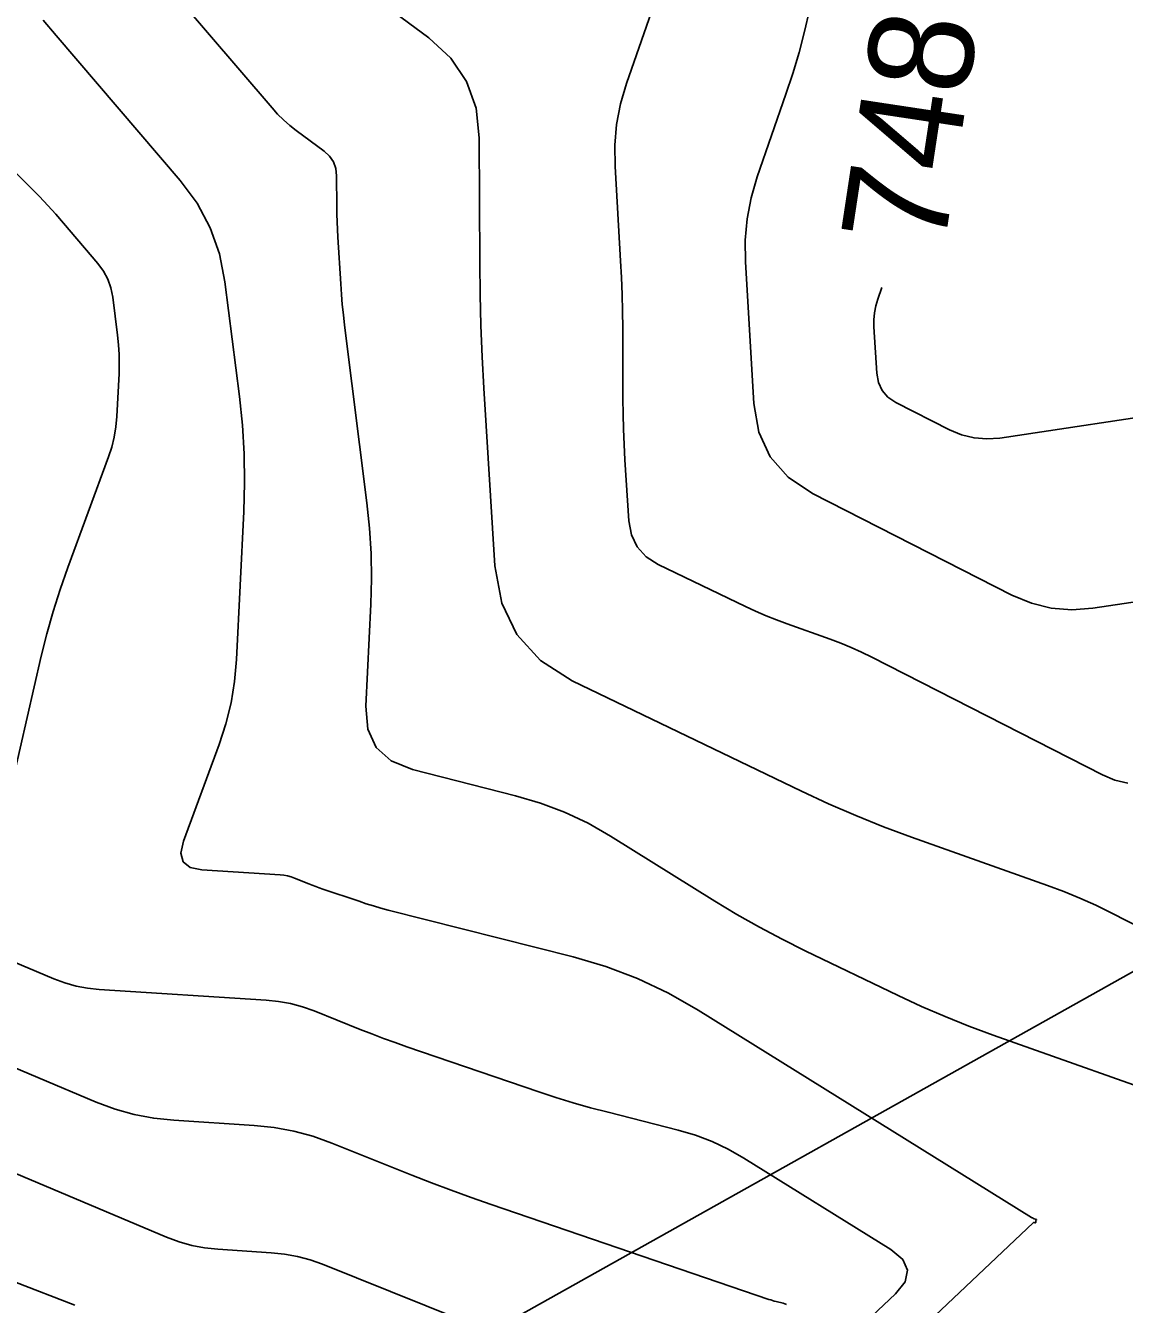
# Model space of a CAD drawing. Extents: x 1354696 to 1366163, y 660729 to 670380.
# Drawn here: x 1360995.6 to 1361058.7, y 664627.7 to 664701.2 of the extents above; entities that cross this region are included whole.
import ezdxf

# ---------------------------------------------------------------- set-up
doc = ezdxf.new("R2010")
doc.units = 0
for name, color, linetype in [('R_Contour Annot', 7, 'Continuous'), ('R_Contours', 7, 'Continuous'), ('R_Erosion', 7, 'Continuous')]:
    doc.layers.add(name, color=color, linetype=linetype)

msp = doc.modelspace()

# ---------------------------------------------------------------- linework, layer by layer
at = {"layer": 'R_Contours'}
for points in [[(1360996.624, 664711.75), (1361009.726, 664696.434), (1361010.047, 664696.08), (1361010.387, 664695.745), (1361010.745, 664695.429), (1361011.121, 664695.134), (1361012.725, 664693.947), (1361013.036, 664693.662), (1361013.258, 664693.331), (1361013.393, 664692.956), (1361013.438, 664692.537), (1361013.444, 664690.768), (1361013.449, 664690.326), (1361013.46, 664689.884), (1361013.478, 664689.442), (1361013.503, 664689.001), (1361013.671, 664686.319), (1361013.713, 664685.725), (1361013.764, 664685.132), (1361013.824, 664684.54), (1361013.894, 664683.949), (1361015.175, 664673.749), (1361015.325, 664672.295), (1361015.412, 664670.838), (1361015.436, 664669.378), (1361015.395, 664667.916), (1361015.106, 664662.064), (1361015.22, 664660.738), (1361015.707, 664659.689), (1361016.568, 664658.915), (1361017.801, 664658.417), (1361023.706, 664656.919), (1361025.141, 664656.496), (1361026.53, 664655.967), (1361027.875, 664655.332), (1361029.174, 664654.591), (1361035.164, 664650.863), (1361036.43, 664650.098), (1361037.716, 664649.368), (1361039.021, 664648.673), (1361040.345, 664648.012), (1361045.679, 664645.439), (1361047.021, 664644.814), (1361048.377, 664644.226), (1361049.75, 664643.676), (1361051.137, 664643.162), (1361062.607, 664639.091)], [(1361034.803, 664711.424), (1361030.085, 664697.84), (1361029.741, 664696.672), (1361029.517, 664695.488), (1361029.411, 664694.288), (1361029.424, 664693.071), (1361029.745, 664687.655), (1361029.796, 664686.688), (1361029.833, 664685.72), (1361029.856, 664684.752), (1361029.867, 664683.783), (1361029.881, 664679.722), (1361029.89, 664678.846), (1361029.912, 664677.969), (1361029.948, 664677.094), (1361029.996, 664676.218), (1361030.216, 664672.718), (1361030.362, 664671.905), (1361030.693, 664671.215), (1361031.207, 664670.649), (1361031.905, 664670.206), (1361036.91, 664667.792), (1361037.501, 664667.516), (1361038.099, 664667.257), (1361038.704, 664667.015), (1361039.316, 664666.788), (1361041.776, 664665.915), (1361042.387, 664665.687), (1361042.989, 664665.439), (1361043.583, 664665.172), (1361044.168, 664664.885), (1361057.416, 664658.12), (1361058.135, 664657.819), (1361058.872, 664657.637)], [(1361011.354, 664705.912), (1361018.726, 664700.455), (1361019.992, 664699.293), (1361020.898, 664697.95), (1361021.444, 664696.425), (1361021.63, 664694.717), (1361021.655, 664687.523), (1361021.674, 664685.725), (1361021.72, 664683.928), (1361021.793, 664682.132), (1361021.892, 664680.336), (1361022.532, 664670.127), (1361022.918, 664667.989), (1361023.786, 664666.176), (1361025.138, 664664.688), (1361026.972, 664663.525), (1361040.126, 664657.179), (1361041.68, 664656.455), (1361043.252, 664655.774), (1361044.842, 664655.136), (1361046.449, 664654.541), (1361054.27, 664651.765), (1361055.203, 664651.417), (1361056.122, 664651.039), (1361057.029, 664650.631), (1361057.922, 664650.193), (1361062.61, 664647.799)], [(1360982.945, 664704.899), (1360995.891, 664691.833), (1360996.372, 664691.339), (1360996.843, 664690.836), (1360997.305, 664690.325), (1360997.757, 664689.805), (1360999.726, 664687.501), (1361000.049, 664687.065), (1361000.299, 664686.597), (1361000.477, 664686.097), (1361000.582, 664685.565), (1361000.857, 664683.372), (1361000.914, 664682.823), (1361000.947, 664682.274), (1361000.956, 664681.723), (1361000.94, 664681.172), (1361000.818, 664678.699), (1361000.766, 664678.107), (1361000.67, 664677.525), (1361000.53, 664676.951), (1361000.345, 664676.387), (1360997.995, 664670.024), (1360997.554, 664668.771), (1360997.155, 664667.506), (1360996.796, 664666.228), (1360996.477, 664664.939), (1360994.452, 664656.134)], [(1361061.743, 664668.421), (1361056.861, 664667.686), (1361055.656, 664667.596), (1361054.481, 664667.691), (1361053.337, 664667.973), (1361052.222, 664668.441), (1361040.769, 664674.29), (1361039.371, 664675.219), (1361038.342, 664676.389), (1361037.683, 664677.801), (1361037.393, 664679.454), (1361036.912, 664687.587), (1361036.898, 664688.834), (1361037.007, 664690.064), (1361037.237, 664691.277), (1361037.588, 664692.473), (1361039.239, 664697.225), (1361039.633, 664698.418), (1361039.992, 664699.621), (1361040.315, 664700.834), (1361040.602, 664702.058)], [(1360996.576, 664701.472), (1360997.33, 664700.606), (1361004.452, 664692.272), (1361005.423, 664690.961), (1361006.175, 664689.554), (1361006.709, 664688.05), (1361007.025, 664686.45), (1361007.853, 664679.856), (1361008.024, 664678.206), (1361008.123, 664676.554), (1361008.149, 664674.898), (1361008.103, 664673.24), (1361007.683, 664664.735), (1361007.574, 664663.486), (1361007.371, 664662.256), (1361007.075, 664661.046), (1361006.685, 664659.855), (1361004.635, 664654.305), (1361004.488, 664653.624), (1361004.617, 664653.123), (1361005.023, 664652.802), (1361005.704, 664652.66), (1361010.186, 664652.374), (1361010.401, 664652.351), (1361010.613, 664652.312), (1361010.821, 664652.257), (1361011.025, 664652.184), (1361011.833, 664651.86), (1361012.035, 664651.78), (1361012.239, 664651.703), (1361012.443, 664651.629), (1361012.649, 664651.557), (1361014.722, 664650.849), (1361015.138, 664650.711), (1361015.556, 664650.582), (1361015.977, 664650.462), (1361016.4, 664650.35), (1361027.02, 664647.656), (1361028.901, 664647.102), (1361030.724, 664646.408), (1361032.487, 664645.575), (1361034.191, 664644.603), (1361053.344, 664632.684), (1361053.357, 664632.676), (1361053.37, 664632.669), (1361053.383, 664632.662), (1361053.396, 664632.655), (1361053.45, 664632.629), (1361053.464, 664632.623), (1361053.477, 664632.617), (1361053.491, 664632.611), (1361053.505, 664632.606), (1361053.621, 664632.565), (1361053.629, 664632.56), (1361053.633, 664632.555), (1361053.633, 664632.548), (1361053.628, 664632.54), (1361053.597, 664632.505), (1361053.591, 664632.496), (1361053.586, 664632.486), (1361053.584, 664632.476), (1361053.583, 664632.465), (1361053.585, 664632.4), (1361053.584, 664632.387), (1361053.579, 664632.379), (1361053.57, 664632.376), (1361053.558, 664632.377), (1361053.494, 664632.393), (1361053.479, 664632.395), (1361053.465, 664632.393), (1361053.452, 664632.388), (1361053.44, 664632.379), (1361044.641, 664624.04)], [(1361044.749, 664686.12), (1361044.516, 664685.448), (1361044.401, 664685.058), (1361044.326, 664684.662), (1361044.291, 664684.261), (1361044.295, 664683.854), (1361044.452, 664681.2), (1361044.547, 664680.661), (1361044.762, 664680.2), (1361045.098, 664679.819), (1361045.554, 664679.515), (1361048.636, 664677.942), (1361049.332, 664677.649), (1361050.046, 664677.474), (1361050.779, 664677.414), (1361051.531, 664677.47), (1361062.185, 664679.074)], [(1360994.349, 664647.606), (1360997.199, 664646.402), (1360997.831, 664646.166), (1360998.476, 664645.984), (1360999.134, 664645.858), (1360999.806, 664645.787), (1361009.389, 664645.176), (1361010.096, 664645.103), (1361010.791, 664644.975), (1361011.473, 664644.791), (1361012.143, 664644.553), (1361014.797, 664643.489), (1361015.462, 664643.227), (1361016.131, 664642.974), (1361016.802, 664642.73), (1361017.477, 664642.494), (1361025.042, 664639.909), (1361026.028, 664639.583), (1361027.02, 664639.277), (1361028.018, 664638.992), (1361029.022, 664638.726), (1361033.05, 664637.705), (1361034.042, 664637.413), (1361035.002, 664637.047), (1361035.931, 664636.608), (1361036.828, 664636.096), (1361045.268, 664630.844), (1361045.953, 664630.268), (1361046.224, 664629.65), (1361046.082, 664628.991), (1361045.527, 664628.289), (1361042.477, 664625.399)], [(1361039.28, 664627.686), (1361039.182, 664627.723), (1361039.081, 664627.753), (1361038.671, 664627.857), (1361038.569, 664627.884), (1361038.467, 664627.913), (1361038.366, 664627.944), (1361038.266, 664627.977), (1361022.306, 664633.431), (1361021.162, 664633.831), (1361020.023, 664634.245), (1361018.89, 664634.674), (1361017.762, 664635.117), (1361013.161, 664636.962), (1361012.076, 664637.348), (1361010.971, 664637.645), (1361009.846, 664637.853), (1361008.701, 664637.971), (1361004.079, 664638.266), (1361002.935, 664638.387), (1361001.812, 664638.602), (1361000.712, 664638.911), (1360999.635, 664639.314), (1360989.566, 664643.566)], [(1361022.493, 664626.038), (1361012.631, 664629.992), (1361011.912, 664630.248), (1361011.181, 664630.444), (1361010.435, 664630.582), (1361009.677, 664630.66), (1361006.616, 664630.855), (1361005.858, 664630.935), (1361005.115, 664631.078), (1361004.387, 664631.282), (1361003.673, 664631.55), (1360989.739, 664637.434)], [(1360991.458, 664630.334), (1360998.405, 664627.644)]]:
    msp.add_lwpolyline(points, dxfattribs=at)
at = {"layer": 'R_Erosion'}
msp.add_line((1360919.054, 664568.277), (1361093.993, 664666.332), dxfattribs=at)

# ---------------------------------------------------------------- texts
at = {"layer": 'R_Contour Annot'}
msp.add_text('748 FT', height=6, rotation=81.39059, dxfattribs=at).set_placement((1361048.301, 664688.187))

doc.saveas('drawing.dxf')
